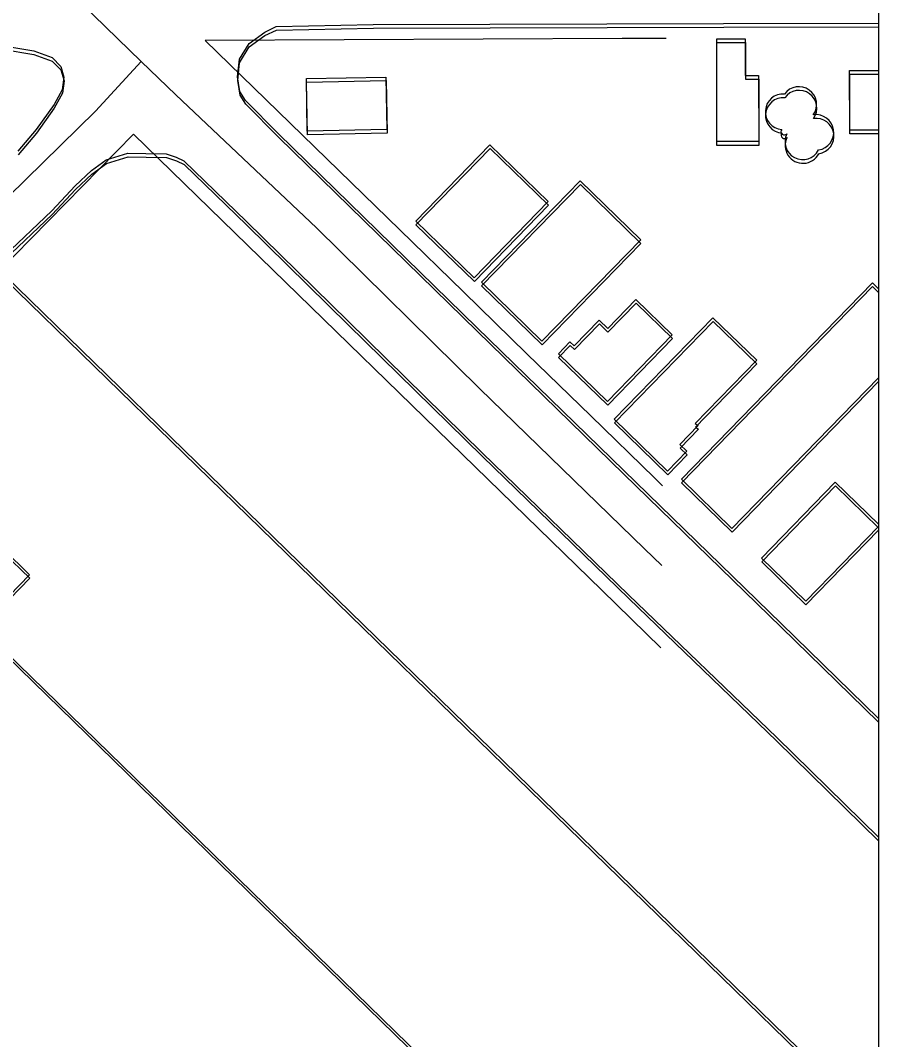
# Model space of a CAD drawing. Extents: x -25029 to 2274964, y -81170 to 687028.
# Drawn here: x 14769 to 15252, y -65900 to -65327 of the extents above; entities that cross this region are included whole.
import ezdxf

# ---------------------------------------------------------------- set-up
doc = ezdxf.new("R2010")
doc.units = 0
for name, color, linetype in [('60', 7, 'Continuous'), ('81911BEA - RW_X_Fee_RW', 7, 'Continuous'), ('AP_X_Lights', 7, 'Continuous'), ('BLDG', 7, 'Continuous'), ('GE_X_CL_2000', 7, 'Continuous'), ('ROAD', 7, 'Continuous'), ('TREES', 7, 'Continuous')]:
    doc.layers.add(name, color=color, linetype=linetype)

msp = doc.modelspace()

# ---------------------------------------------------------------- linework, layer by layer
at = {"layer": '60'}
msp.add_lwpolyline([(10251.64, -64748.36), (15251.64, -64748.36), (15251.64, -68748.36), (10251.64, -68748.36)], close=True, dxfattribs=at)
at = {"layer": '81911BEA - RW_X_Fee_RW'}
msp.add_line((14499.2, -65730.13), (14832.37, -65390.61), dxfattribs=at)
for points in [[(15132.14, -65336.76), (15107.3, -65336.87), (14872.79, -65337.96)], [(15129.97, -65588.44), (15125.47, -65584.05), (15089.65, -65549.17), (15053.77, -65514.23), (15018, -65479.39), (14982.18, -65444.5), (14872.79, -65337.96)], [(14832.37, -65390.61), (15095.85, -65647.22), (15129.19, -65679.69)]]:
    msp.add_lwpolyline(points, dxfattribs=at)
at = {"layer": 'AP_X_Lights'}
msp.add_line((14803.29, -65317.33), (14836.79, -65349.72), dxfattribs=at)
at = {"layer": 'BLDG'}
for points in [[(15176.54, -65337.03), (15176.54, -65357.63), (15184.14, -65357.63), (15184.15, -65394.83), (15160.55, -65394.83), (15160.54, -65337.03)], [(15176.67, -65339.1), (15176.67, -65359.7), (15184.27, -65359.7), (15184.27, -65396.9), (15160.67, -65396.9), (15160.67, -65339.1)], [(14975.02, -65388.06), (14930.22, -65388.86), (14929.68, -65359.26), (14974.48, -65358.46)], [(14975.14, -65390.1), (14930.34, -65390.9), (14929.81, -65361.3), (14974.61, -65360.5)], [(15065.76, -65428.55), (15024.08, -65471.41), (14991.24, -65439.48), (15032.93, -65396.62)], [(15065.88, -65430.61), (15024.19, -65473.46), (14991.36, -65441.53), (15033.05, -65398.67)], [(15117.8, -65449.99), (15062.24, -65507.11), (15028.15, -65473.97), (15083.7, -65416.83)], [(15117.91, -65452.05), (15062.35, -65509.17), (15028.26, -65476.02), (15083.82, -65418.89)], [(14682.52, -65549.38), (14712.43, -65578.52), (14706.26, -65584.86), (14685.28, -65564.41), (14665.72, -65584.49), (14675.46, -65593.97), (14540.52, -65732.55), (14605.15, -65795.47), (14760.52, -65635.92), (14753.98, -65629.55), (14759.27, -65624.12), (14773.97, -65638.44), (14745.65, -65667.51), (14994.12, -65909.47), (14973.79, -65930.36), (15068.38, -66022.45), (15088.74, -66001.55), (15108.28, -66020.58), (15213.84, -65912.17), (14759.8, -65470.02)], [(14682.62, -65551.39), (14712.53, -65580.53), (14706.36, -65586.87), (14685.38, -65566.42), (14665.82, -65586.5), (14675.56, -65595.98), (14540.6, -65734.54), (14605.22, -65797.47), (14760.61, -65637.94), (14754.07, -65631.57), (14759.36, -65626.14), (14774.06, -65640.46), (14745.74, -65669.53), (14994.18, -65911.52), (14973.85, -65932.4), (15068.42, -66024.51), (15088.79, -66003.61), (15108.32, -66022.64), (15213.9, -65914.24), (14759.91, -65472.04)], [(15071.44, -65514.13), (15077.98, -65507.4), (15080.39, -65509.74), (15094.43, -65495.3), (15099.24, -65499.97), (15115.1, -65483.67), (15135.57, -65503.59), (15099.14, -65541.06)], [(15071.55, -65516.19), (15078.09, -65509.46), (15080.5, -65511.8), (15094.54, -65497.36), (15099.35, -65502.03), (15115.21, -65485.73), (15135.68, -65505.65), (15099.24, -65543.12)], [(15183.04, -65517.84), (15148.45, -65553.41), (15150.15, -65554.56), (15139.85, -65565.15), (15143.74, -65568.93), (15132.86, -65580.12), (15102.91, -65550.98), (15158.42, -65493.89)], [(15183.15, -65519.91), (15148.55, -65555.48), (15150.25, -65556.63), (15139.95, -65567.22), (15143.84, -65571), (15132.96, -65582.18), (15103.01, -65553.04), (15158.53, -65495.96)]]:
    msp.add_lwpolyline(points, close=True, dxfattribs=at)
for points in [[(15251.52, -65388.42), (15235.35, -65388.42), (15235.34, -65354.82), (15251.51, -65354.82)], [(15251.64, -65390.5), (15235.47, -65390.5), (15235.47, -65356.9), (15251.64, -65356.9)], [(15251.53, -65527.64), (15169.1, -65612.41), (15140.7, -65584.79), (15248.14, -65474.32), (15251.53, -65477.62)], [(15251.64, -65529.72), (15169.19, -65614.48), (15140.8, -65586.86), (15248.25, -65476.4), (15251.64, -65479.7)], [(15251.55, -65611.36), (15210.69, -65653.38), (15185.75, -65629.12), (15227.26, -65586.43), (15251.54, -65610.05)], [(15251.64, -65613.44), (15210.78, -65655.45), (15185.84, -65631.19), (15227.36, -65588.51), (15251.64, -65612.13)]]:
    msp.add_lwpolyline(points, dxfattribs=at)
at = {"layer": 'GE_X_CL_2000'}
for points in [[(14836.79, -65349.72), (14810.96, -65377.63), (14732.52, -65454.48), (14685.38, -65507.34), (14645.9, -65546.7)], [(14836.79, -65349.72), (14856.26, -65368.56), (14935.41, -65443.4), (15027.07, -65533.64), (15119.85, -65623.87), (15129.59, -65633.35)]]:
    msp.add_lwpolyline(points, dxfattribs=at)
at = {"layer": 'ROAD'}
for points in [[(15251.56, -65719.33), (15196.8, -65665.96), (15108.24, -65579.79), (15025.58, -65499.47), (14914.01, -65390.43), (14895.46, -65371.73), (14892.23, -65366.66), (14890.94, -65358.38), (14891.99, -65348.38), (14897.41, -65339.53), (14906.24, -65333.14), (14912.69, -65330.09), (14967.25, -65328.91), (15164.35, -65328.42), (15251.51, -65328.17)], [(15251.64, -65721.41), (15196.89, -65668.03), (15108.34, -65581.85), (15025.69, -65501.52), (14914.13, -65392.47), (14895.58, -65373.77), (14892.35, -65368.69), (14891.07, -65360.41), (14892.12, -65350.41), (14897.54, -65341.57), (14906.37, -65335.18), (14912.82, -65332.13), (14967.38, -65330.95), (15164.48, -65330.49), (15251.64, -65330.25)], [(14758.38, -65340.74), (14776.26, -65343.74), (14786.61, -65347.54), (14791.5, -65352.47), (14793.19, -65358.61), (14792.28, -65365.59), (14787.74, -65373.93), (14777.73, -65387.96), (14767.42, -65400.14)], [(14758.51, -65342.76), (14776.39, -65345.76), (14786.74, -65349.56), (14791.63, -65354.49), (14793.32, -65360.63), (14792.41, -65367.61), (14787.86, -65375.95), (14777.85, -65389.98), (14767.54, -65402.16)], [(14759.69, -65459.3), (14786.53, -65433.82), (14799.69, -65419.75), (14808.78, -65411.1), (14817.05, -65405.05), (14829.24, -65401.37), (14839.45, -65401.45), (14850.82, -65401.73), (14856.45, -65403.6), (14860.73, -65405.68), (14895.98, -65439.75), (14953.11, -65495.87), (15028.68, -65569.97), (15110.99, -65649.81), (15194.28, -65730.1), (15251.57, -65786.07)], [(14759.8, -65461.32), (14786.65, -65435.84), (14799.81, -65421.77), (14808.9, -65413.12), (14817.17, -65407.08), (14829.36, -65403.4), (14839.57, -65403.48), (14850.94, -65403.76), (14856.57, -65405.63), (14860.85, -65407.71), (14896.1, -65441.79), (14953.22, -65497.91), (15028.78, -65572.02), (15111.08, -65651.87), (15194.36, -65732.17), (15251.64, -65788.15)]]:
    msp.add_lwpolyline(points, dxfattribs=at)
at = {"layer": 'TREES'}
for centre, radius, start, end in [((15197.89, -65378.01), 10, 85.52988, 265.52988), ((15206.78, -65373.89), 10, 324.1999, 144.1999), ((15206.9, -65375.96), 10, 324.1929, 144.1929), ((15198.01, -65380.08), 10, 85.52288, 265.52288), ((15216.36, -65389.63), 10, 278.44283, 98.44283), ((15216.48, -65391.71), 10, 278.43583, 98.43583), ((15198.58, -65389.17), 1.89, 140.81236, 320.81236), ((15198.7, -65391.25), 1.89, 140.80536, 320.80536), ((15208.94, -65394.94), 10, 152.76773, 332.76773), ((15209.06, -65397.02), 10, 152.76073, 332.76073)]:
    msp.add_arc(centre, radius, start, end, dxfattribs=at)

doc.saveas('drawing.dxf')
